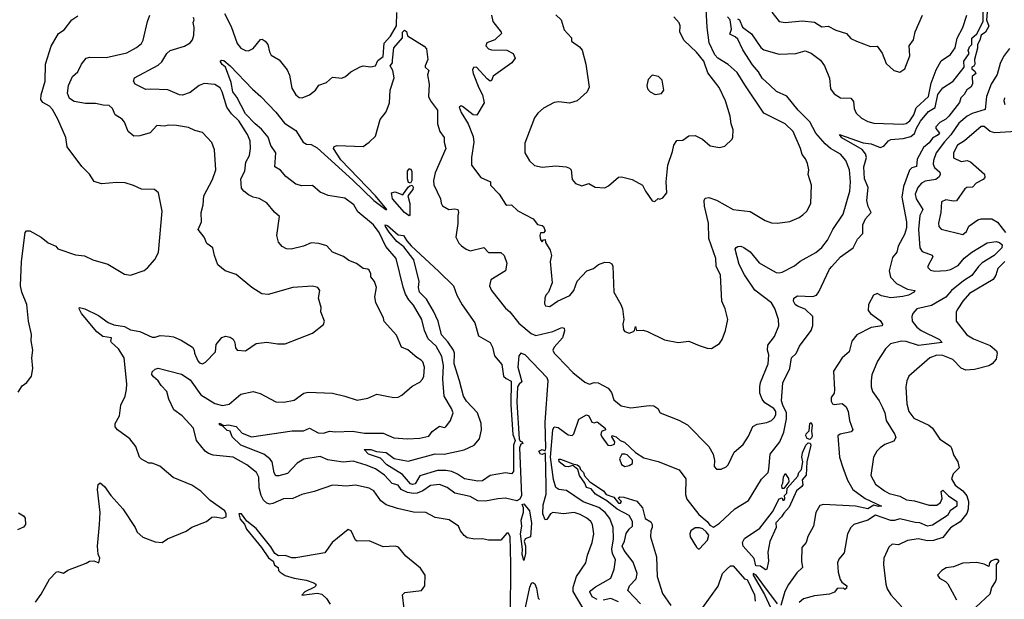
# Model space of a CAD drawing. Extents: x 1245432 to 1420865, y 606325 to 671314.
# Tile 333 of 382: x 1401180 to 1407617, y 613986 to 617776. Entities that reach past the tile are written whole.
import ezdxf

# ---------------------------------------------------------------- set-up
doc = ezdxf.new("R2010")
doc.units = 0

msp = doc.modelspace()

# ---------------------------------------------------------------- linework, layer by layer
at = {"layer": '0CON20XD'}
for points in [[(1401865, 617106.2), (1401848.8, 617125), (1401803.8, 617155), (1401785.8, 617195), (1401765, 617214.2), (1401725, 617216.7), (1401675, 617229.1), (1401609.2, 617229.2), (1401535, 617240.8), (1401505, 617261.1), (1401491.8, 617295), (1401497.8, 617345), (1401525, 617404.2), (1401560, 617435), (1401584.7, 617485.3), (1401615, 617524.3), (1401637.9, 617532.1), (1401745, 617530), (1401880.3, 617559.7), (1401944, 617595), (1401975, 617621.2), (1401987.9, 617642.1), (1402014.2, 617765), (1402031.2, 617805)], [(1402517.6, 617817.6), (1402561.6, 617731.6), (1402600.8, 617620.8), (1402625, 617590.5), (1402655, 617574.4), (1402675, 617571.5), (1402705, 617588.5), (1402755, 617646), (1402765, 617648.8), (1402785, 617636), (1402801.1, 617615), (1402812.9, 617565), (1402823.9, 617543.9), (1402875, 617512.9), (1402929.2, 617449.2), (1402943.2, 617413.2), (1402958, 617328), (1402985.5, 617285.5), (1403007.3, 617267.3), (1403026.1, 617266.1), (1403075, 617285.5), (1403114.3, 617315), (1403135, 617348.8), (1403185, 617366), (1403225, 617401.2), (1403285, 617394), (1403310, 617405), (1403344.2, 617435.8), (1403405, 617468.6), (1403425, 617474.4), (1403475, 617467.5), (1403505, 617473.8), (1403520.3, 617509.7), (1403556.9, 617535), (1403561.7, 617621.7), (1403605, 617669.2), (1403643.9, 617735), (1403646.4, 617823.6)], [(1404264, 617805), (1404272.5, 617765), (1404328, 617695), (1404330, 617685), (1404285.5, 617644.5), (1404233.3, 617625), (1404226.2, 617605), (1404245, 617586.2), (1404265, 617578.8), (1404365, 617577.5), (1404406.2, 617555), (1404420, 617525), (1404398, 617495), (1404275, 617406.2), (1404265, 617377.5), (1404256.2, 617373.8), (1404235, 617389.4), (1404165.3, 617465), (1404145.9, 617464.1), (1404141, 617449), (1404144.3, 617425), (1404181.7, 617331.7), (1404205, 617284.2), (1404216.5, 617233.5), (1404169.1, 617150.9), (1404145, 617154.6), (1404075, 617208.8), (1404065, 617213.2), (1404052.4, 617205), (1404065, 617168.9), (1404112.7, 617095), (1404145, 617013.3), (1404148.6, 616975), (1404134, 616875), (1404134, 616825), (1404194.2, 616745), (1404256.7, 616715), (1404258.8, 616695), (1404315, 616636), (1404355, 616569.2), (1404365, 616562.5), (1404395, 616565.6), (1404437.4, 616527.4), (1404536.7, 616475), (1404565, 616436.2), (1404595, 616431.2), (1404605, 616423.3), (1404615.8, 616395), (1404605, 616383.3), (1404585, 616382.5), (1404580, 616365), (1404584.2, 616335.8), (1404595, 616323.3), (1404605, 616337.5), (1404615, 616340), (1404618.3, 616318.3), (1404648.3, 616268.3), (1404655.8, 616235)], [(1404685, 617807.5), (1404720, 617775), (1404739.3, 617709.3), (1404787, 617657), (1404787.5, 617635), (1404839.7, 617599.7), (1404856.2, 617576.2), (1404881.5, 617485), (1404903.8, 617335), (1404888.8, 617305), (1404824.5, 617245.5), (1404775, 617231.1), (1404705, 617240), (1404675, 617235.8), (1404605, 617197.5), (1404566.2, 617165), (1404546.2, 617135), (1404481.2, 616968.8), (1404482.5, 616905), (1404512.8, 616852.8), (1404545, 616823.3), (1404595, 616811.4), (1404685, 616821.1), (1404753.2, 616813.2), (1404775, 616805.8), (1404786.2, 616795), (1404791.2, 616731.2), (1404813.8, 616705), (1404855, 616690.8), (1404900, 616705), (1404942.1, 616682.1), (1405005, 616677.5), (1405030.3, 616689.7), (1405095, 616745.7), (1405115, 616748.6), (1405185, 616730.8), (1405251.2, 616695), (1405271.2, 616655), (1405315, 616592.5), (1405331.7, 616588.3), (1405353, 616607), (1405365, 616602.5), (1405385, 616612.5), (1405410, 616645), (1405405.8, 616715), (1405416.2, 616825), (1405448, 616915), (1405456, 616955), (1405475, 616986), (1405515, 616988.8), (1405554.1, 617015.9), (1405595, 617020), (1405644.1, 616994.1), (1405695, 616951.2), (1405755, 616940), (1405790.5, 616949.5), (1405837.5, 616995), (1405843, 617007), (1405843.3, 617055), (1405831.2, 617095), (1405825.7, 617145), (1405794.4, 617245), (1405752.4, 617332.4), (1405679.2, 617429.2), (1405651.8, 617505), (1405605, 617563.1), (1405525, 617640), (1405496.2, 617695), (1405498, 617735), (1405491.2, 617755), (1405455.9, 617795.9)], [(1404655.8, 616235), (1404647.5, 616195), (1404660, 616055), (1404636.4, 615993.6), (1404620, 615975), (1404613.9, 615956.1), (1404611.7, 615918.3), (1404617.5, 615905), (1404645, 615900.8), (1404695, 615936.2), (1404776.4, 615973.6), (1404803.1, 616005), (1404825, 616066), (1404886.8, 616133.2), (1404931.2, 616148.8), (1404964.3, 616175.7), (1405005, 616191.2), (1405035, 616188.2), (1405050, 616180), (1405058.2, 616165), (1405063.9, 615993.9), (1405110, 615915), (1405120, 615885), (1405130, 615815), (1405123.3, 615785), (1405128.3, 615748.3), (1405137, 615737), (1405165, 615727.5), (1405191.7, 615738.3), (1405200, 615745), (1405205, 615770), (1405213, 615743), (1405255, 615746), (1405285, 615737.1), (1405395, 615682.7), (1405485, 615666.5), (1405555, 615674.2), (1405622.5, 615645), (1405675, 615628), (1405703.6, 615626.4), (1405755, 615658.8), (1405771.4, 615685), (1405794.3, 615745), (1405810, 615815), (1405792, 615885), (1405770, 615935), (1405761.1, 616105), (1405733.8, 616165), (1405731.2, 616215), (1405685.3, 616345.3), (1405683.4, 616445), (1405657.1, 616557.1), (1405655.6, 616594.4), (1405661.5, 616608.5), (1405685, 616612.9), (1405735, 616596.9), (1405845, 616535.7), (1405955, 616522.9), (1406054.3, 616464.3), (1406095, 616447.5), (1406135, 616445.8), (1406215, 616455.8), (1406275, 616482.5), (1406298.9, 616501.1), (1406326.2, 616525), (1406351.4, 616575), (1406356.9, 616695), (1406335.7, 616765), (1406338.6, 616795), (1406329.4, 616835), (1406316.2, 616866.2), (1406294.4, 616895), (1406284.7, 616934.7), (1406236.7, 617045), (1406185, 617095.4), (1406045, 617165.5), (1405919.7, 617349.7), (1405871.3, 617431.3), (1405812.4, 617482.4), (1405745, 617524.7), (1405725, 617546.9), (1405688.3, 617625), (1405674.6, 617725.4), (1405667.9, 617845)], [(1404955, 613985.9), (1404922.7, 614002.7), (1404908.2, 614035), (1404913.1, 614045), (1404945, 614067.1), (1405044.4, 614125), (1405067.2, 614182.8), (1405075.9, 614245), (1405056.1, 614286.1), (1405051, 614315), (1405061.8, 614381.8), (1405060.4, 614455), (1405038.1, 614515), (1405006.9, 614555), (1404965, 614587.6), (1404864.6, 614624.6), (1404755, 614698.4), (1404705, 614705.5), (1404685, 614718.5), (1404668.9, 614768.9), (1404650.4, 614915), (1404665, 615093.8), (1404675, 615113.8), (1404700.2, 615110.2), (1404765, 615061.1), (1404791.9, 615058.1), (1404801.9, 615068.1), (1404835, 615163.3), (1404885, 615193.3), (1404900, 615185), (1404920, 615145), (1404935, 615141.2), (1404955, 615146.7), (1405006.7, 615105), (1405010, 615095), (1404983.6, 615083.6), (1404980, 615065), (1404985, 615049.2), (1405025, 614994.2), (1405045, 614991.1), (1405068.1, 615001.9), (1405070, 615015), (1405052, 615048), (1405053.6, 615056.4), (1405065, 615053.8), (1405078.8, 615048.8), (1405105, 615023.8), (1405133, 615013), (1405205.4, 614945.4), (1405260.5, 614910.5), (1405355, 614888.5), (1405492.2, 614832.2), (1405534.5, 614775), (1405531.6, 614671.6), (1405541.2, 614641.2), (1405620.8, 614540.8), (1405674, 614495), (1405690.7, 614470.7), (1405715, 614458.8), (1405755, 614484.5), (1405855, 614578.9), (1405945, 614632.5), (1406028.7, 614771.3), (1406073.5, 614816.5), (1406077.1, 614837.1), (1406085.4, 614934.6), (1406149, 615015), (1406175, 615079.2), (1406193.9, 615166.1), (1406193.1, 615205), (1406168.1, 615255), (1406161.4, 615285), (1406168.1, 615401.9), (1406215.3, 615495), (1406225.5, 615565), (1406255.6, 615594.4), (1406278.6, 615641.4), (1406353.8, 615745), (1406365, 615777.5), (1406364.5, 615835), (1406315, 615883.6), (1406265, 615902.5), (1406250.4, 615915), (1406239.2, 615935), (1406241.1, 615955), (1406265, 615969.6), (1406365, 615967.1), (1406388.2, 615975), (1406405, 615996.5), (1406474.2, 616145), (1406488.5, 616161.5), (1406545, 616224.7), (1406629.6, 616285), (1406658, 616342), (1406691.5, 616378.5), (1406693, 616435), (1406709.8, 616475), (1406746.2, 616515), (1406725.9, 616555), (1406718.1, 616595), (1406728, 616678), (1406702.6, 616735), (1406698.3, 616815), (1406715.7, 616874.3), (1406709.4, 616899.4), (1406687.9, 616927.9), (1406555, 617003.1), (1406540, 617025), (1406695, 616971.4), (1406746, 616965), (1406805, 616940.8), (1406830.1, 616949.9), (1406859.5, 616985), (1406875, 616993.8), (1406955, 616999.2), (1407005, 617012.4), (1407029, 617031), (1407042.5, 617067.5), (1407068.4, 617111.6), (1407121.4, 617175), (1407165, 617201.8), (1407183.3, 617286.7), (1407215, 617331.4), (1407283.6, 617375), (1407354.2, 617465), (1407351.7, 617505), (1407387.1, 617555), (1407381.1, 617575), (1407390.4, 617599.6), (1407404.2, 617615), (1407404.4, 617655), (1407436.6, 617683.4), (1407478.5, 617765), (1407478.6, 617828.6)], [(1405872.2, 617782.2), (1405884.7, 617774.7), (1405905, 617728), (1405965, 617683.6), (1406025.7, 617595), (1406045, 617578.1), (1406145, 617550), (1406255, 617554.2), (1406315, 617572), (1406355, 617558), (1406415, 617512.5), (1406441.9, 617475), (1406475, 617393.3), (1406480.4, 617325), (1406505, 617291.1), (1406545, 617266.2), (1406613.7, 617263.7), (1406630.4, 617240.4), (1406634.5, 617195), (1406647.8, 617165), (1406682.4, 617132.4), (1406725, 617110.8), (1406765, 617099.4), (1406955, 617094), (1406975, 617096.5), (1406999.1, 617115), (1407024.7, 617155), (1407040.3, 617199.7), (1407121.9, 617275), (1407138, 617362), (1407171.2, 617448.8), (1407205, 617506.7), (1407265, 617549.2), (1407295, 617591.2), (1407307.9, 617655), (1407346, 617725), (1407371.2, 617805)], [(1406096.7, 617825), (1406145, 617764), (1406185, 617757.1), (1406295, 617769.2), (1406375, 617760.7), (1406425, 617730), (1406465, 617733.3), (1406515, 617707.8), (1406585, 617686.9), (1406613.2, 617653.2), (1406650, 617635), (1406741.7, 617601.7), (1406785, 617603.3), (1406817.9, 617557.9), (1406845, 617490), (1406895, 617443.3), (1406935, 617433.8), (1406966, 617455), (1406999.7, 617540.3), (1406995.6, 617605), (1407024.2, 617645), (1407034.2, 617695.8), (1407082.5, 617805)], [(1407505.7, 617825), (1407501.5, 617775), (1407516.1, 617733.9), (1407494.8, 617695.2), (1407466, 617674), (1407457.8, 617642.2), (1407441.4, 617615), (1407440.8, 617589.2), (1407422.9, 617515), (1407424.4, 617485), (1407418.3, 617471.7), (1407404, 617465), (1407403.8, 617455), (1407425, 617440), (1407430, 617425), (1407407.5, 617405), (1407410, 617355), (1407397.5, 617335), (1407372.3, 617317.7), (1407355, 617287.5), (1407333.3, 617265), (1407323.3, 617235), (1407255.4, 617145), (1407234.2, 617125), (1407195, 617102.9), (1407168.8, 617075), (1407169.1, 617065), (1407192.5, 617035), (1407185, 617023.8), (1407147.7, 617002.3), (1407125, 616970.4), (1407089.6, 616940.4), (1407047.6, 616865), (1407043.5, 616816.5), (1407012.6, 616807.4), (1406996.8, 616793.2), (1406958.8, 616685), (1406947.5, 616615), (1406978.1, 616455), (1406978, 616415), (1406965, 616371.9), (1406923.7, 616296.3), (1406914.1, 616255.9), (1406885, 616222), (1406864.1, 616134.1), (1406873.1, 616093.1), (1406912, 616052), (1406985, 616014.2), (1407032.5, 616005), (1407026.7, 615995), (1406991.2, 615975), (1406953.2, 615966.8), (1406875, 615956.8), (1406815, 615970.6), (1406785, 615985.7), (1406760.8, 615975), (1406729.4, 615915), (1406727.1, 615875), (1406742, 615855), (1406805, 615808.9), (1406820, 615785), (1406818.6, 615775), (1406745.7, 615764.3), (1406653.3, 615715), (1406620.9, 615675), (1406603.1, 615605), (1406557.8, 615565), (1406500.9, 615479.1), (1406507.5, 615355), (1406503.8, 615335), (1406484.6, 615305), (1406485, 615281.2), (1406494.5, 615265), (1406505, 615260.4), (1406556.6, 615266.6), (1406584, 615245), (1406595.6, 615215), (1406604.5, 615155), (1406625.7, 615095), (1406615, 615080.8), (1406543.1, 615066.9), (1406529.2, 615055), (1406539.5, 614915), (1406561.7, 614848.3), (1406592.1, 614765), (1406627.5, 614705), (1406707.5, 614645), (1406813.3, 614595), (1406795, 614593.3), (1406765, 614601.2), (1406725, 614578.4), (1406643.9, 614596.1), (1406435, 614607.3), (1406410.5, 614599.5), (1406383.9, 614555), (1406369.4, 614465), (1406332.8, 614397.2), (1406321.4, 614358.6), (1406294.3, 614325), (1406290, 614235), (1406297.5, 614195), (1406260.8, 614159.2), (1406207.1, 614082.9), (1406182.8, 614037.3), (1406155, 613945.8)], [(1401169.3, 615340.7), (1401195, 615382.5), (1401226.4, 615403.6), (1401257.5, 615445), (1401266, 615495), (1401258.8, 615565), (1401266, 615615), (1401253.9, 615676.1), (1401257.7, 615717.7), (1401237.1, 615805), (1401225.8, 615915), (1401193.7, 615993.7), (1401184.6, 616035), (1401190.8, 616195), (1401216, 616385), (1401225, 616396), (1401245, 616396), (1401320, 616355), (1401366.4, 616316.4), (1401415, 616296.2), (1401428.3, 616278.3), (1401545, 616238), (1401565, 616236.2), (1401602.3, 616232.3), (1401657.5, 616205), (1401755, 616177.5), (1401865, 616112), (1401905, 616106), (1401993.4, 616136.6), (1402016.3, 616153.7), (1402062.4, 616207.6), (1402088.1, 616255), (1402110.8, 616525), (1402086.7, 616645), (1402060, 616665), (1401975, 616668.8), (1401922.9, 616692.9), (1401868.5, 616708.5), (1401815, 616711.1), (1401715, 616702.5), (1401667.6, 616717.6), (1401636.4, 616766.4), (1401586.6, 616816.6), (1401489.4, 616945), (1401480.6, 617005), (1401428.2, 617125), (1401395, 617190), (1401375, 617210.6), (1401330, 617235), (1401318.1, 617255), (1401320.5, 617285), (1401345.6, 617375), (1401349.2, 617485), (1401385, 617602.5), (1401433.6, 617686.4), (1401470, 617710), (1401521.2, 617775), (1401559.7, 617800.3)], [(1404388.9, 613871.1), (1404391.6, 614221.6), (1404385.9, 614395), (1404375, 614420), (1404365, 614420), (1404325, 614373.8), (1404245, 614374), (1404205, 614382), (1404155, 614378.8), (1404105, 614388.8), (1404085, 614403.8), (1404061.2, 614435), (1404049.2, 614465), (1403986.9, 614506.9), (1403895, 614521.9), (1403835, 614554.5), (1403755, 614556.2), (1403649.8, 614579.8), (1403575, 614604.5), (1403541.2, 614631.2), (1403494.5, 614695), (1403465, 614712.8), (1403375, 614733.6), (1403315, 614726.9), (1403261.1, 614731.1), (1403225, 614732.1), (1403105, 614690.4), (1403025, 614671.3), (1402965, 614644.8), (1402905, 614643.5), (1402835, 614612), (1402815, 614609.4), (1402794.9, 614614.9), (1402773.9, 614633.9), (1402757.8, 614665), (1402746.2, 614715), (1402742.2, 614785), (1402728.7, 614815), (1402665, 614865.9), (1402575, 614916.7), (1402445, 614929), (1402415, 614939.5), (1402393.2, 614955), (1402336.2, 615025), (1402315.5, 615105), (1402241.2, 615185), (1402188.1, 615225), (1402155.6, 615295), (1402141.6, 615345), (1402103.8, 615383.8), (1402084.6, 615415), (1402055, 615442), (1402044.2, 615455.8), (1402046.2, 615473.8), (1402065, 615492.2), (1402085, 615498.2), (1402237.5, 615457.5), (1402295, 615421.3), (1402365, 615324.4), (1402455, 615267.3), (1402505, 615254.1), (1402548.7, 615261.3), (1402625, 615328.5), (1402705, 615344.4), (1402751.7, 615331.7), (1402855, 615278.6), (1402905.5, 615274.5), (1402975, 615288.9), (1403036.6, 615333.4), (1403065, 615340), (1403225, 615334.5), (1403305, 615315.6), (1403385, 615288.2), (1403455, 615301.5), (1403515, 615327.3), (1403580, 615315), (1403625, 615305.5), (1403655, 615308.9), (1403678.5, 615321.5), (1403745, 615379.2), (1403795, 615406.9), (1403814, 615426), (1403822.1, 615445), (1403826.9, 615505), (1403815, 615540), (1403805, 615551.1), (1403777.2, 615567.2), (1403718.1, 615618.1), (1403675, 615635.6), (1403643.2, 615713.2), (1403562.6, 615802.6), (1403557.5, 615825), (1403507.6, 615927.6), (1403501.8, 615965), (1403513.1, 616025), (1403500, 616065), (1403476, 616095), (1403475.5, 616115.5), (1403465, 616138.8), (1403455, 616146), (1403425, 616148.6), (1403382, 616182), (1403331.7, 616201.7), (1403297.6, 616227.6), (1403225, 616255.7), (1403187.6, 616297.6), (1403135, 616313.1), (1403085, 616318.1), (1403035, 616295.4), (1402955, 616275.6), (1402925, 616277.5), (1402895, 616292.5), (1402871.2, 616321.2), (1402860, 616365), (1402878.3, 616488.3), (1402845, 616516.7), (1402795, 616579.2), (1402745, 616607.5), (1402705, 616616.2), (1402675, 616632), (1402644.2, 616655), (1402630.8, 616675), (1402625.8, 616735), (1402650.6, 616785), (1402658.9, 616845), (1402681.8, 616888.2), (1402688.2, 616935), (1402686.4, 616985), (1402669.3, 617025), (1402611.8, 617115), (1402565, 617160), (1402534.1, 617205), (1402503.6, 617305), (1402490.3, 617330.3), (1402455, 617352.5), (1402385, 617360), (1402354, 617346), (1402295, 617300), (1402245, 617283.1), (1402225, 617285.7), (1402147.5, 617317.5), (1402037.8, 617322.2), (1402005, 617320), (1401935.5, 617355.5), (1401924.1, 617374.1), (1401929.7, 617395), (1402085, 617478.9), (1402109.2, 617500.8), (1402142.2, 617555), (1402164.3, 617575), (1402256.4, 617603.6), (1402294.4, 617625), (1402309.2, 617645), (1402318.7, 617675), (1402320.4, 617725), (1402312.9, 617757.1), (1402321.2, 617775), (1402315, 617791.2)], [(1406085, 617347.8), (1406033.8, 617393.8), (1406010.9, 617435), (1405971, 617481), (1405908.1, 617578.1), (1405875, 617648.8), (1405857.8, 617665), (1405822.6, 617682.6), (1405832.7, 617715), (1405824.6, 617774.6), (1405806.9, 617795)], [(1404861.7, 613931.7), (1404797.2, 614037.2), (1404798.2, 614065), (1404821.1, 614135), (1404880, 614225), (1404891.8, 614275), (1404922.7, 614357.3), (1404933.5, 614415), (1404924.7, 614474.7), (1404914.5, 614495), (1404887.4, 614517.4), (1404845, 614541.1), (1404805, 614553.5), (1404735, 614546.4), (1404665, 614554.2), (1404649.2, 614545), (1404625, 614508.8), (1404615, 614506.7), (1404600.8, 614545), (1404601.2, 614605), (1404621.5, 614675), (1404621, 614731), (1404616.6, 614936.6), (1404615, 614942.5), (1404596.6, 614933.4), (1404585, 614934.9), (1404574.3, 614955), (1404595, 614966.2), (1404615, 614956.4), (1404619.3, 614975), (1404615.7, 615145), (1404634.5, 615414.5), (1404627.3, 615435), (1404485, 615584.4), (1404455, 615596.5), (1404442.2, 615577.8), (1404436, 615505), (1404461.9, 615408.1), (1404445, 615394), (1404434.6, 615375.4), (1404430.4, 615275), (1404445.5, 615035.5), (1404450.7, 615020.7), (1404465.3, 615015), (1404470, 615005), (1404455, 615001.9), (1404447.9, 614977.9), (1404459.5, 614665), (1404449.7, 614640.3), (1404429.1, 614630.9), (1404355, 614647.5), (1404305, 614644.3), (1404225, 614627.8), (1404175, 614630.5), (1404125, 614657.8), (1404025, 614680.4), (1403975, 614717.9), (1403925, 614736.7), (1403865, 614730), (1403815, 614696.4), (1403779, 614681), (1403755, 614678.2), (1403715.1, 614685.1), (1403674.7, 614704.7), (1403653.5, 614733.5), (1403614.1, 614744.1), (1403565, 614797.5), (1403505, 614839), (1403445, 614864.1), (1403358.8, 614888.8), (1403295, 614883.3), (1403235, 614892.5), (1403195, 614898.7), (1403145, 614920.8), (1403037.3, 614902.7), (1402993.9, 614876.1), (1402930.9, 614809.1), (1402873.1, 614793.1), (1402855, 614794.2), (1402843.4, 614813.4), (1402829.4, 614885), (1402815, 614904.2), (1402776.3, 614936.3), (1402625.6, 614995), (1402569.6, 615049.6), (1402555.5, 615085.5), (1402535, 615091.2), (1402508, 615118), (1402485, 615126.2), (1402485, 615138.5), (1402513.3, 615123.3), (1402545, 615126.7), (1402595, 615117.3), (1402635, 615072.1), (1402695, 615048.2), (1402962.1, 615087.9), (1403035, 615087.9), (1403075, 615105.8), (1403130.8, 615075), (1403165, 615072.9), (1403205, 615086), (1403245, 615080.7), (1403355, 615085.4), (1403435, 615072.3), (1403555, 615072.9), (1403625, 615042), (1403715, 615036), (1403795, 615040), (1403855, 615054.2), (1403875.6, 615084.4), (1403925, 615119.2), (1403955, 615110), (1403965, 615114), (1403995.5, 615154.5), (1404012.9, 615205), (1404002.2, 615235), (1403954.6, 615315), (1403945.9, 615425.9), (1403951.4, 615515), (1403939.7, 615575), (1403902.3, 615642.3), (1403850.3, 615690.3), (1403825.4, 615745), (1403808.9, 615815), (1403755, 615910), (1403724.5, 615944.5), (1403702.2, 615982.2), (1403686.9, 616026.9), (1403640.9, 616215), (1403573.9, 616293.9), (1403530.8, 616385), (1403492.5, 616435), (1403389.7, 616519.7), (1403365, 616565.4), (1403305, 616610), (1403196, 616626), (1403145, 616649.2), (1403095, 616693.1), (1403025, 616690.7), (1402985, 616700.9), (1402920.6, 616750.6), (1402885, 616791.9), (1402848.1, 616815), (1402854.1, 616905), (1402822.5, 616952.5), (1402805, 617008.2), (1402761, 617061), (1402718.9, 617095), (1402655, 617161.1), (1402599.7, 617269.7), (1402573.2, 617305), (1402561.7, 617365), (1402524.6, 617465), (1402502.8, 617482.7), (1402491.2, 617505), (1402498.8, 617511.2), (1402515, 617508.3), (1402555, 617474.6), (1402700.9, 617320.9), (1402756.5, 617275), (1402855, 617170.8), (1402910.7, 617100.7), (1402985, 617050.7), (1403033.3, 616975), (1403055, 616963.1), (1403085, 616960.6), (1403125, 616937.3), (1403357, 616727), (1403495, 616594.8), (1403572.5, 616535), (1403580, 616535), (1403505, 616624.6), (1403279.6, 616859.6), (1403231.5, 616935), (1403235, 616946.9), (1403255, 616954.5), (1403425, 616948), (1403465.5, 616974.5), (1403505, 617014.3), (1403535.4, 617124.6), (1403575, 617172.9), (1403597.1, 617232.9), (1403601.9, 617315), (1403627.7, 617395), (1403619.2, 617445), (1403601.1, 617475), (1403616.5, 617493.5), (1403617.8, 617512.2), (1403625, 617591.3), (1403683.3, 617656.7), (1403681.8, 617695), (1403695, 617707.9), (1403708.5, 617698.5), (1403715, 617670), (1403825, 617602), (1403839.4, 617585), (1403848.7, 617515), (1403830, 617475), (1403831.5, 617465), (1403854.5, 617445), (1403845.2, 617415), (1403855.8, 617355), (1403852, 617275), (1403864.6, 617245), (1403910.9, 617185), (1403912.1, 617095), (1403927.5, 617045), (1403954.6, 617005), (1403954.5, 616975), (1403966.2, 616935), (1403896.9, 616775), (1403885.5, 616725), (1403887.5, 616697.5), (1403931.4, 616605), (1403935.8, 616575.8), (1403945, 616560), (1403985, 616535.7), (1404025, 616540), (1404043.8, 616535), (1404047.8, 616515), (1404043.4, 616496.6), (1404044.4, 616444.4), (1404031.1, 616355), (1404050.6, 616315), (1404067.6, 616297.6), (1404098, 616275), (1404125, 616265.6), (1404215, 616286), (1404244.1, 616254.1), (1404325, 616253.5), (1404346.5, 616235), (1404364.8, 616185), (1404356.4, 616135), (1404260, 616075), (1404250.6, 616035), (1404264.7, 616005), (1404355, 615891), (1404385, 615865.9), (1404443, 615793), (1404523.7, 615723.7), (1404555, 615710.4), (1404665, 615738.5), (1404723.8, 615763.8), (1404738.8, 615758.8), (1404742.3, 615742.3), (1404729.1, 615695), (1404674.4, 615635.6), (1404665.9, 615615), (1404674.8, 615595), (1404695, 615573), (1404795, 615469.8), (1404875, 615406.7), (1404905, 615393.8), (1404936.4, 615403.6), (1404962.6, 615402.6), (1405027.3, 615367.3), (1405049.5, 615339.5), (1405065, 615290), (1405111.7, 615251.7), (1405175, 615239.2), (1405295, 615254.2), (1405325, 615250.8), (1405351.2, 615235), (1405367.5, 615205), (1405488.6, 615158.6), (1405545, 615126.7), (1405685.4, 614985.4), (1405714, 614935), (1405723.3, 614895), (1405720, 614855), (1405735, 614836.7), (1405765, 614838), (1405797.6, 614852.4), (1405811.2, 614865), (1405850.9, 614949.1), (1405910.3, 614999.7), (1405945, 615053.3), (1405973.7, 615116.3), (1406002.3, 615132.3), (1406065, 615142.7), (1406095, 615154.5), (1406113.6, 615175), (1406122.3, 615195), (1406122.3, 615215), (1406111.1, 615235), (1406052.1, 615272.1), (1406032.9, 615295), (1406019.4, 615335), (1406017.8, 615375), (1406023.3, 615405), (1406072.2, 615525), (1406078.1, 615585), (1406068.9, 615615), (1406071.4, 615648.6), (1406115.6, 615705), (1406141.9, 615775), (1406141.5, 615815), (1406117, 615887), (1406095.6, 615925), (1405987, 616007), (1405918.6, 616108.6), (1405883.4, 616175), (1405858, 616275), (1405862.9, 616287.1), (1405875.8, 616294.2), (1405895, 616294.4), (1405915, 616286.2), (1405955, 616258), (1406015, 616187.5), (1406086.9, 616145), (1406125, 616122.5), (1406145, 616120), (1406164.4, 616125.6), (1406245, 616165.8), (1406282.8, 616197.2), (1406385, 616253.3), (1406425, 616285.7), (1406460.5, 616335), (1406495.5, 616405), (1406564.4, 616505), (1406607.5, 616655), (1406611.4, 616715), (1406605.7, 616795), (1406581.9, 616855), (1406545, 616896.4), (1406480, 616935), (1406445, 616963.5), (1406385.2, 617035.2), (1406345, 617108.9), (1406268.5, 617185), (1406195.5, 617275.5), (1406127.4, 617307.4), (1406085, 617347.8)], [(1407651.3, 617588.7), (1407612.3, 617535), (1407591, 617489), (1407571.2, 617418.8), (1407530.4, 617355), (1407500, 617275), (1407491.7, 617188.3), (1407406.2, 617163.8), (1407374.2, 617145), (1407320.5, 617099.5), (1407267.5, 617022.5), (1407225, 616977.9), (1407171.6, 616905), (1407153.6, 616855), (1407151.9, 616831.9), (1407160.6, 616810.6), (1407195, 616779.2), (1407197.3, 616765), (1407191, 616749), (1407168.7, 616731.3), (1407100.5, 616719.5), (1407075, 616707.7), (1407051.5, 616678.5), (1407034.3, 616635), (1407039.7, 616605), (1407083.4, 616535), (1407063.7, 616495), (1407056.7, 616405), (1407065.7, 616285), (1407080.9, 616260.9), (1407146.1, 616236.1), (1407150.6, 616225), (1407117.5, 616165), (1407118, 616155), (1407135, 616137.5), (1407162.8, 616132.8), (1407235.9, 616135.9), (1407265, 616142.9), (1407315, 616169.6), (1407355, 616217.7), (1407404.9, 616255.2), (1407505, 616316.2), (1407563.3, 616326.7), (1407585, 616320.2), (1407603.3, 616305), (1407601.3, 616285), (1407551.4, 616235), (1407472.7, 616187.3), (1407447.8, 616162.2), (1407405, 616103.9), (1407350.5, 616069.5), (1407271.6, 616005), (1407235, 615962.9), (1407141.7, 615908.3), (1407046, 615885), (1407020, 615855), (1407013.1, 615835), (1407015.7, 615805), (1407045.7, 615765), (1407074.2, 615745), (1407193.6, 615685), (1407210.8, 615665), (1407055.1, 615645.1), (1406975, 615671), (1406945, 615674.3), (1406872.8, 615657.2), (1406840, 615625), (1406786.9, 615543.1), (1406751.1, 615455), (1406745.5, 615414.5), (1406746.2, 615375), (1406754.5, 615345), (1406798.5, 615285), (1406819.8, 615239.8), (1406835.5, 615205), (1406844.5, 615155), (1406901.5, 615065), (1406908.2, 615045), (1406895, 615020.5), (1406835, 614998.4), (1406805, 614977.7), (1406783.5, 614955), (1406762.7, 614915), (1406744.7, 614795), (1406775, 614740), (1406832.9, 614695), (1406865, 614678.8), (1406935, 614660.5), (1406977.4, 614637.4), (1407029.6, 614629.6), (1407125, 614602.7), (1407175, 614602.9), (1407200.3, 614619.7), (1407210.3, 614645), (1407205, 614691.2), (1407215, 614700), (1407253, 614663), (1407305.9, 614625), (1407305.8, 614595), (1407263.1, 614565), (1407245.7, 614534.3), (1407148.5, 614471.5), (1407115, 614465.2), (1407065, 614486.3), (1407035, 614488.3), (1406935, 614512.3), (1406899.3, 614500.7), (1406875, 614501.2), (1406775, 614536.6), (1406725, 614503.8), (1406633.8, 614476.2), (1406614.6, 614455.4), (1406591.1, 614415), (1406569.3, 614290.7), (1406535, 614249.2), (1406527.1, 614225), (1406530.6, 614165), (1406544.2, 614115), (1406555, 614098.8), (1406587.5, 614075), (1406585, 614060), (1406575, 614050), (1406565, 614060), (1406525, 614057.5), (1406505.8, 614034.2), (1406475, 614019.4), (1406375, 614010), (1406305, 613989.6), (1406275, 613965.5)], [(1405335, 617287.5), (1405375, 617293.8), (1405390, 617315), (1405379.7, 617379.7), (1405355.6, 617405.6), (1405315, 617412.5), (1405287.5, 617385), (1405280, 617345), (1405284.3, 617324.3), (1405302.5, 617305), (1405335, 617287.5)], [(1407617.8, 617265), (1407614.5, 617245), (1407621.2, 617221.2)], [(1401282.3, 613967.7), (1401320.5, 614019.5), (1401375, 614117.5), (1401417.5, 614165), (1401428.3, 614168.3), (1401465, 614157.5), (1401495, 614176.2), (1401615, 614223.3), (1401635, 614236.7), (1401665, 614237.5), (1401697.5, 614225), (1401703.3, 614255), (1401691.7, 614281.7), (1401689.2, 614335), (1401701.4, 614475), (1401705.8, 614555), (1401688.8, 614705), (1401693.6, 614736.4), (1401705, 614747.5), (1401735, 614723.3), (1401776.1, 614666.1), (1401855, 614578), (1401934.3, 614455), (1401947.5, 614425), (1401985, 614393.8), (1402065, 614361.2), (1402111.7, 614358.3), (1402145, 614381.2), (1402267, 614433), (1402305, 614458.8), (1402400, 614495), (1402435, 614522.5), (1402455, 614526.7), (1402505, 614517.5), (1402530, 614525), (1402530, 614545), (1402520, 614565), (1402425, 614633.3), (1402365, 614693.3), (1402305, 614733.3), (1402183.9, 614783.9), (1402095, 614856.7), (1402045, 614876.7), (1402025, 614877.5), (1401975, 614902.5), (1401962.5, 614915), (1401940, 614985), (1401900, 615035), (1401820, 615095), (1401803.3, 615115), (1401803.8, 615135), (1401832, 615185), (1401841.4, 615255), (1401870, 615315), (1401878.7, 615358.7), (1401880.9, 615395), (1401862.2, 615565), (1401825, 615623.1), (1401780.8, 615665), (1401776, 615675), (1401780, 615695), (1401722.5, 615705), (1401683.3, 615735), (1401583.3, 615855), (1401567.5, 615885), (1401570, 615895), (1401605, 615886.7), (1401695, 615841.2), (1401757.3, 615797.3), (1401795, 615780), (1401865, 615769.4), (1401905, 615747.5), (1401965, 615737.1), (1402045, 615700.5), (1402065, 615700), (1402098.8, 615711.2), (1402157.9, 615707.9), (1402185, 615702.5), (1402235, 615680), (1402308.8, 615635), (1402321.2, 615615), (1402322.5, 615595), (1402344.4, 615545), (1402355, 615533.1), (1402375, 615526.7), (1402395, 615537.1), (1402458.8, 615605), (1402465, 615652.5), (1402502.3, 615697.7), (1402525, 615706.7), (1402555, 615700), (1402575, 615687.5), (1402586.1, 615666.1), (1402590, 615630), (1402602.5, 615615), (1402655, 615611.2), (1402725, 615660), (1402795, 615668.8), (1402865, 615656.9), (1402915, 615657.1), (1403095, 615727.5), (1403166.4, 615783.6), (1403173.3, 615805), (1403148.8, 615865), (1403150.8, 615895), (1403134.1, 615955.9), (1403142, 616005), (1403128.8, 616025), (1403095, 616034.4), (1402965, 616025.6), (1402805, 615978.9), (1402763.3, 615983.3), (1402697.5, 616025), (1402595, 616110), (1402522.5, 616135), (1402475, 616172.5), (1402452.5, 616235), (1402442.5, 616285), (1402403.9, 616313.9), (1402386.2, 616355), (1402346.7, 616405), (1402369.2, 616455), (1402366.9, 616515), (1402379.4, 616565), (1402382.5, 616625), (1402439.3, 616730.7), (1402462.1, 616795), (1402454.3, 616925), (1402435, 616973.3), (1402375, 617038), (1402325, 617052), (1402282.3, 617072.3), (1402205, 617084), (1402155, 617086), (1402125, 617079.2), (1402076, 617084), (1402033.6, 617036.4), (1401965, 617016.9), (1401925.7, 617015.7), (1401889.2, 617045), (1401865, 617106.2)], [(1407694.7, 617045.3), (1407555, 617035.8), (1407525, 617044.2), (1407485, 617077.3), (1407465, 617077.9), (1407357.8, 616985), (1407311.6, 616955), (1407284.6, 616905), (1407284, 616874), (1407335, 616850), (1407375, 616854.5), (1407396.7, 616846.7), (1407487, 616767), (1407490.8, 616745), (1407478.7, 616731.3), (1407432.6, 616707.4), (1407408.2, 616681.8), (1407371.3, 616678.7), (1407358.9, 616671.1), (1407305, 616591.9), (1407285, 616588.8), (1407235, 616598.2), (1407206, 616585), (1407202.8, 616515), (1407186.9, 616445), (1407190, 616425), (1407205, 616405.6), (1407345, 616372), (1407368.9, 616391.1), (1407385, 616425.5), (1407445, 616467.3), (1407465, 616473.8), (1407535, 616473.6), (1407573, 616453), (1407625.9, 616385)], [(1403735, 616707.5), (1403722.5, 616712.5), (1403715.7, 616735), (1403714.4, 616785), (1403725, 616801.4), (1403735, 616800.8), (1403743.5, 616785), (1403744.2, 616725.8), (1403735, 616707.5)], [(1403725, 616494), (1403694.7, 616515), (1403616.2, 616605), (1403610, 616645), (1403635, 616650), (1403685, 616630), (1403718.8, 616681.2), (1403729.3, 616690.7), (1403745, 616693.3), (1403752, 616682), (1403750.6, 616665), (1403717.5, 616625), (1403730.9, 616575), (1403729.7, 616500.3), (1403725, 616494)], [(1403747.4, 614737.4), (1403735, 614741.7), (1403683.3, 614803.3), (1403579.7, 614865), (1403539.5, 614909.5), (1403459.2, 614935), (1403431.2, 614965), (1403474.4, 614965.6), (1403512.9, 614952.9), (1403575, 614946.1), (1403628.1, 614908.1), (1403719.3, 614890.7), (1403895, 614936.8), (1403955, 614936.2), (1404085, 614964.4), (1404151.1, 614995), (1404186.9, 615035), (1404199.2, 615095), (1404196.7, 615135), (1404172.2, 615205), (1404101.8, 615281.8), (1404080.2, 615315), (1404054.5, 615415), (1404020.1, 615525), (1404021.7, 615595), (1404016.4, 615616.4), (1403979.4, 615669.4), (1403937.9, 615715), (1403915.1, 615805.1), (1403885, 615870), (1403839.8, 615949.8), (1403793.7, 615995), (1403786, 616025), (1403791, 616065), (1403756.1, 616205), (1403690.1, 616290.1), (1403646.2, 616325), (1403595, 616386.1), (1403570.9, 616425), (1403570, 616435), (1403585, 616430), (1403655, 616368.6), (1403689.3, 616365), (1403709.9, 616329.9), (1403738.1, 616298.1), (1403920.4, 616130.4), (1404016.8, 616035), (1404038.4, 615975), (1404072.4, 615912.4), (1404155.3, 615795), (1404180.2, 615710.2), (1404255.8, 615665), (1404271, 615635), (1404285, 615577.3), (1404330.9, 615520.9), (1404343.1, 615445), (1404359.5, 615429.5), (1404393.6, 615413.6), (1404391.7, 615258.3), (1404403, 615065), (1404418.2, 615025), (1404408.4, 614995), (1404407.7, 614822.3), (1404395, 614805.8), (1404355, 614812.9), (1404255.7, 614795), (1404205, 614761.2), (1404175, 614758.2), (1404088, 614775), (1404042.5, 614805), (1404005, 614821.2), (1403965, 614829.5), (1403911.2, 614828.8), (1403796.3, 614793.7), (1403765, 614742), (1403747.4, 614737.4)], [(1407621.4, 616195), (1407575, 616149.2), (1407561.8, 616105), (1407543.7, 616076.4), (1407390, 615985), (1407345, 615935.6), (1407312.5, 615885), (1407303.3, 615865), (1407302.9, 615805), (1407373.1, 615715), (1407415, 615689.1), (1407525.4, 615645.4), (1407565, 615611.2), (1407570.6, 615595), (1407563.4, 615556.6), (1407537.5, 615525), (1407515, 615513.5), (1407421.1, 615488.9), (1407365, 615483.8), (1407335, 615498.2), (1407280.9, 615555), (1407215, 615580.8), (1407175, 615582), (1407129.4, 615565), (1406992.9, 615445), (1406978.9, 615415), (1406973.5, 615375), (1406979.2, 615265), (1406991.8, 615215), (1407025, 615171.4), (1407124.3, 615125), (1407148.1, 615105), (1407195, 615033.8), (1407265, 614987.5), (1407272.5, 614975), (1407286.4, 614926.4), (1407312.5, 614885), (1407322.5, 614845), (1407283, 614807), (1407272.8, 614775), (1407295, 614733.8), (1407345.5, 614695), (1407372.5, 614662.5), (1407383.3, 614625), (1407381.4, 614575), (1407372.9, 614547.1), (1407327.8, 614492.2), (1407265, 614453.8), (1407215, 614391.3), (1407155, 614370.3), (1407115, 614368.5), (1407085.3, 614375.3)], [(1406345, 615030.8), (1406327.5, 615037.5), (1406320, 615055), (1406322.6, 615067.4), (1406341.3, 615088.7), (1406344.6, 615135.4), (1406355, 615143.3), (1406360.5, 615125), (1406355.4, 615085), (1406360.6, 615055), (1406357.4, 615042.6), (1406345, 615030.8)], [(1406055, 614179.2), (1406023.5, 614203.5), (1405993.3, 614205), (1405982.2, 614252.2), (1405908.9, 614335), (1405905, 614357.5), (1405918, 614385), (1406018.9, 614451.1), (1406102.3, 614557.7), (1406145, 614642.5), (1406165, 614650), (1406170, 614635), (1406176.7, 614635), (1406182.5, 614645), (1406180, 614665), (1406195, 614680), (1406197.5, 614712.5), (1406267.5, 614792.5), (1406274.6, 614815.4), (1406291.5, 614835), (1406299.5, 614885), (1406293.8, 614915), (1406297.3, 614945), (1406320, 614995), (1406335, 615009.4), (1406348.3, 615008.3), (1406352.5, 614995), (1406326.7, 614885), (1406321.9, 614798.1), (1406295, 614767.5), (1406298.8, 614735), (1406292.9, 614725), (1406258.6, 614695), (1406211.2, 614588.8), (1406175, 614550.6), (1406160, 614525), (1406123, 614487), (1406124.5, 614455), (1406083.9, 614365), (1406071.3, 614295), (1406075.5, 614235.5), (1406065, 614183.8), (1406055, 614179.2)], [(1405135, 614855.6), (1405165, 614861.8), (1405187.1, 614875), (1405185.3, 614895.3), (1405150.5, 614930.5), (1405135, 614936.5), (1405115.6, 614934.4), (1405101.9, 614905), (1405115, 614868), (1405135, 614855.6)], [(1405237.8, 613957.8), (1405156.2, 614045), (1405166.2, 614075), (1405209.7, 614120.3), (1405215.8, 614155), (1405189.6, 614229.6), (1405131.9, 614305), (1405118.1, 614335), (1405133.2, 614366.8), (1405145, 614415.7), (1405164.6, 614445), (1405187.1, 614465), (1405186, 614496), (1405164, 614535), (1405086.4, 614575), (1405019.3, 614629.3), (1404944.4, 614675), (1404915, 614708.6), (1404885, 614718.1), (1404875.4, 614745.4), (1404840, 614795), (1404828.8, 614835), (1404795, 614861.4), (1404765, 614851.8), (1404745, 614854.5), (1404706.5, 614885), (1404705, 614902.5), (1404715, 614902.2), (1404795, 614871.2), (1404825, 614866.2), (1404840, 614855), (1404845.7, 614835), (1404866.4, 614815), (1404872.9, 614792.9), (1404907.1, 614755), (1404996.2, 614696.2), (1405015, 614671.9), (1405064.2, 614654.2), (1405094, 614614), (1405106.7, 614615), (1405113.3, 614625), (1405092.5, 614647.5), (1405104.1, 614655.9), (1405130, 614655), (1405215, 614627.5), (1405252.5, 614585), (1405270, 614515), (1405305, 614492.5), (1405313.8, 614475), (1405315.6, 614455), (1405306.9, 614433.1), (1405304.2, 614395), (1405342.5, 614265), (1405348.2, 614135), (1405381.5, 614025), (1405436.9, 613945)], [(1406175, 614710), (1406165, 614710), (1406163, 614733), (1406170, 614745), (1406172.5, 614785), (1406185, 614810), (1406207, 614777), (1406207.5, 614755), (1406175, 614710)], [(1404475, 614240), (1404465, 614280), (1404466.2, 614315), (1404454, 614415), (1404462.7, 614465), (1404458.8, 614505), (1404472.7, 614557.3), (1404474.2, 614585), (1404464.3, 614605.7), (1404475, 614610), (1404513.3, 614565), (1404525.7, 614485), (1404518.8, 614395), (1404485, 614382.5), (1404477.5, 614365), (1404485.9, 614335.9), (1404485.8, 614285.8), (1404475, 614240)], [(1401171.1, 614551.1), (1401205, 614532.5), (1401215, 614516.2), (1401217.5, 614475), (1401205, 614457.1), (1401165, 614440.8)], [(1403693.9, 613923.9), (1403682.5, 614015), (1403698.3, 614031.7), (1403807.5, 614045), (1403827.5, 614075), (1403830, 614145), (1403799.7, 614189.7), (1403705, 614268), (1403656.4, 614326.4), (1403635, 614332.9), (1403555, 614330), (1403465, 614368.1), (1403385, 614366.2), (1403374.1, 614374.1), (1403346.7, 614435), (1403327, 614443), (1403222.3, 614357.7), (1403175, 614290), (1402985, 614257.5), (1402958.3, 614258.3), (1402915, 614272.5), (1402871.7, 614271.7), (1402847.5, 614285), (1402820.5, 614330.5), (1402725, 614450), (1402665, 614496.7), (1402630, 614545), (1402612.5, 614545), (1402621.2, 614511.2), (1402648.8, 614478.8), (1402662.5, 614445), (1402760, 614325), (1402807, 614257), (1402836.4, 614236.4), (1402845, 614210), (1402870, 614195), (1402872.5, 614175), (1402882.5, 614165), (1402915, 614141.2), (1402975, 614124), (1403052.7, 614112.7), (1403103.3, 614095), (1403116.2, 614085), (1403116.2, 614075), (1403106.7, 614065), (1403043.3, 614035), (1403023.8, 614013.8), (1403125, 614027.5), (1403155, 614020), (1403185, 613992.5), (1403210, 613955)], [(1405625, 614317.5), (1405677.2, 614372.8), (1405684.6, 614405), (1405668.6, 614428.6), (1405646.4, 614446.4), (1405625, 614454.7), (1405595.4, 614454.6), (1405568.1, 614435), (1405561.4, 614415), (1405562.9, 614395), (1405605, 614327.5), (1405615, 614317.5), (1405625, 614317.5)], [(1407085.3, 614375.3), (1407055, 614381.8), (1406985, 614371.8), (1406925, 614343.5), (1406883.8, 614346.2), (1406863.1, 614326.9), (1406829.2, 614255), (1406828.1, 614215), (1406842.5, 614085), (1406851.1, 614055), (1406875, 614016), (1406947, 613937)], [(1405645, 613933.1), (1405747, 614073), (1405774.8, 614155), (1405805, 614186.6), (1405827.5, 614205), (1405845, 614205.3), (1405919.5, 614119.5), (1405935.8, 614115), (1405984, 614015), (1405987.5, 613975)], [(1407430, 613935), (1407525, 614022.5), (1407536.1, 614063.9), (1407559.5, 614100.5), (1407565, 614120), (1407567, 614213), (1407582.5, 614235), (1407575, 614247.5), (1407555, 614247.5), (1407530, 614235), (1407520, 614225), (1407515, 614200), (1407486.4, 614216.4), (1407437.3, 614227.3), (1407345, 614222.9), (1407285, 614199.4), (1407237.5, 614192.5), (1407207.5, 614175), (1407180, 614145), (1407192.5, 614125), (1407232.3, 614102.3), (1407247, 614087), (1407303.9, 613983.9)], [(1406135, 613957.1), (1406038.1, 614085), (1405995, 614144.4), (1405975, 614155.5), (1405974.8, 614145), (1406048.8, 614018.8), (1406127.7, 613847.7)], [(1404487.3, 613932.7), (1404514.2, 614065), (1404525, 614092.5), (1404535, 614096.7), (1404547, 614087), (1404558.8, 614058.8), (1404568.8, 613995), (1404577.5, 613985)], [(1405095, 613969), (1405045, 613992.7), (1404995, 613980.2)]]:
    msp.add_lwpolyline(points, dxfattribs=at)

doc.saveas('drawing.dxf')
